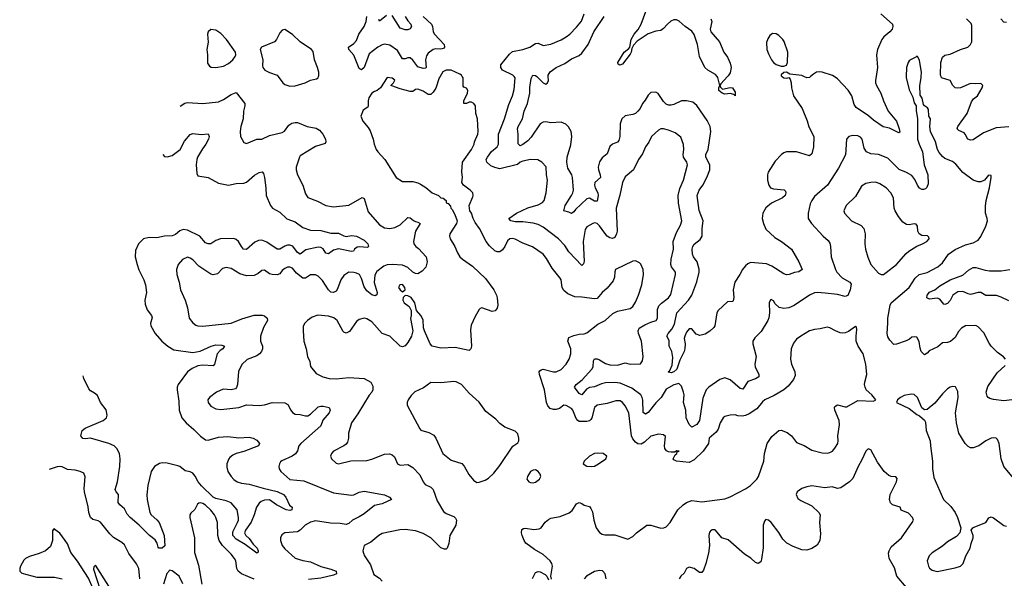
# Model space of a CAD drawing. Header units: inches. Extents: x 2001573 to 2220545, y 644482 to 846830.
# Tile 291 of 656: x 2021617 to 2029314, y 746074 to 750444. Entities that reach past the tile are written whole.
import ezdxf

# ---------------------------------------------------------------- set-up
doc = ezdxf.new("R2010")
doc.units = ezdxf.units.IN
doc.header["$MEASUREMENT"] = 0
doc.layers.add('C0724', color=7, linetype='Continuous')
doc.layers.add('C0725', color=7, linetype='Continuous')

msp = doc.modelspace()

# ---------------------------------------------------------------- linework, layer by layer
at = {"layer": 'C0724', "color": 5}
for points, elevation in [([(2023637.6, 750000), (2023673.4, 749950), (2023690, 749937.1), (2023730, 749924.9), (2023770, 749925.7), (2023849.2, 749950), (2023889.8, 749970.3), (2023938, 749982), (2023949.5, 749990.5), (2023952.9, 750000)], 360), ([(2024902.9, 750000), (2024897.1, 749990), (2024870, 749909.9), (2024850, 749877.7), (2024830, 749858), (2024810, 749858.3), (2024770, 749884), (2024730, 749901.6), (2024710, 749897.2), (2024690, 749882), (2024670, 749883.6), (2024590, 749902.9), (2024526.3, 749926.3), (2024519, 749930), (2024539, 749950), (2024549.2, 749970), (2024530, 749986), (2024489.1, 749990.9), (2024438.8, 749910), (2024411, 749890), (2024390, 749883.7), (2024370, 749869.6), (2024347.4, 749832.6), (2024340.2, 749810), (2024342, 749770), (2024338.7, 749761.3), (2024302.6, 749737.4), (2024284.7, 749690), (2024298.8, 749650), (2024340.9, 749600.9), (2024355.8, 749575.8), (2024380.5, 749510), (2024387.7, 749470), (2024404.9, 749430), (2024417.1, 749410), (2024472.4, 749350), (2024560.7, 749210), (2024610, 749177.3), (2024690, 749178), (2024730, 749168), (2024750, 749158), (2024791.6, 749131.6), (2024842, 749090), (2024891.3, 749070), (2024910, 749051.3), (2024927.3, 749047.3), (2024950, 749031), (2024952, 749012), (2024967.1, 749007.1), (2024984.5, 748984.5), (2024988, 748970), (2024998.7, 748958.7), (2025019.4, 748919.4), (2025035.8, 748870), (2025030.4, 748850), (2024979.5, 748770), (2024976.4, 748750), (2024982.4, 748730), (2025019.3, 748670), (2025039.5, 748619.5), (2025057.3, 748590), (2025077.3, 748570), (2025156.5, 748516.5), (2025258.6, 748418.6), (2025323.1, 748330), (2025344.9, 748290), (2025350.4, 748269.6), (2025355.5, 748210), (2025350, 748188.7), (2025332.8, 748167.2), (2025310, 748162), (2025230.8, 748189.2), (2025215.3, 748184.7), (2025210, 748178), (2025176.7, 748123.3), (2025145.2, 748054.7), (2025141.8, 748018.2), (2025148.9, 747891.1), (2025143, 747870), (2025130, 747857), (2025020.8, 747880.8), (2024910, 747875.5), (2024842.4, 747890), (2024826.6, 747910), (2024780.7, 748010), (2024774.5, 748034.5), (2024770, 748095.3), (2024752.3, 748130), (2024719.3, 748170), (2024706.6, 748230), (2024677, 748270), (2024650, 748284.5), (2024630, 748286), (2024621.3, 748278.7), (2024614, 748270), (2024613, 748250), (2024623.8, 748230), (2024660.4, 748200.4), (2024677.3, 748170), (2024678, 748130), (2024673, 748107), (2024690.4, 748010), (2024678.9, 747970), (2024650, 747918.4), (2024630, 747894), (2024610, 747885.1), (2024590, 747891.6), (2024510, 747969.7), (2024449.3, 747990), (2024370, 748079.6), (2024330, 748103.6), (2024310, 748109.6), (2024270, 748098), (2024250, 748082.4), (2024194.2, 748005.8), (2024170, 747992.8), (2024150, 747998.7), (2024144.9, 748004.9), (2024099.8, 748090), (2024072.7, 748112.7), (2024030, 748124.2), (2023946.5, 748133.5), (2023903.1, 748116.9), (2023868, 748092), (2023846, 748070), (2023833.7, 748046.3), (2023832.4, 748010), (2023838.4, 747930), (2023857.6, 747870), (2023866.4, 747810), (2023885.5, 747770), (2023890.6, 747730.6), (2023935.8, 747675.8), (2023986.8, 747650), (2024036.5, 747636.5), (2024090, 747634.2), (2024190, 747645.9), (2024310, 747637.5), (2024361.6, 747610), (2024378.7, 747578.7), (2024378.7, 747550), (2024370.4, 747530), (2024350, 747507.3), (2024259.6, 747360.4), (2024210.4, 747290), (2024186.5, 747210), (2024188, 747170), (2024180, 747140), (2024170, 747125.1), (2024150.2, 747109.8), (2024070, 747069.3), (2024053.4, 747050), (2024045.5, 747030), (2024053.4, 747010), (2024090, 746974.9), (2024110, 746970.4), (2024205.5, 746994.5), (2024330, 746997.1), (2024370, 747007.6), (2024470, 747044.9), (2024508.6, 747048.6), (2024530, 747040.5), (2024545.9, 747025.8), (2024570.7, 746970), (2024590, 746960.3), (2024650, 746963.6), (2024690, 746940.3), (2024744, 746884), (2024770.3, 746830), (2024787.1, 746807.1), (2024830, 746787), (2024850.2, 746770.2), (2024880.7, 746680.7), (2024930, 746597.1), (2024950, 746581.1), (2025010, 746558.4), (2025024.4, 746544.4), (2025030.3, 746530), (2025026, 746490), (2024978.6, 746410), (2024972.4, 746347.6), (2024959.3, 746310), (2024950, 746301.6), (2024938, 746302), (2024910, 746312.2), (2024830.4, 746390.4), (2024770, 746424.5), (2024710, 746446.8), (2024630, 746455.4), (2024587.5, 746452.5), (2024450, 746424.4), (2024423.8, 746410), (2024362.4, 746357.6), (2024310.8, 746330), (2024299.1, 746290), (2024304.9, 746270), (2024313, 746250), (2024358.9, 746178.9), (2024385.3, 746105.3), (2024430, 746075.3), (2024451.5, 746051.5)], 360), ([(2025772.9, 746067.1), (2025768, 746090), (2025782.6, 746170), (2025777.7, 746190), (2025764, 746210), (2025710, 746260.9), (2025640.2, 746300.2), (2025574.7, 746350), (2025559.7, 746370), (2025544.7, 746410), (2025539.6, 746430), (2025543.3, 746456.7), (2025555.1, 746464.9), (2025570, 746466), (2025635.2, 746455.2), (2025678.1, 746461.9), (2025692.3, 746470), (2025725.5, 746514.5), (2025750, 746535.3), (2025770, 746543.9), (2025842.6, 746557.4), (2025913.4, 746586.6), (2025934.5, 746605.5), (2025970, 746658), (2025990, 746666.4), (2026010, 746660.4), (2026030, 746646), (2026070, 746635.5), (2026081.5, 746621.5), (2026094.2, 746594.2), (2026105.2, 746530), (2026124.4, 746470), (2026150, 746432.2), (2026170, 746418.7), (2026190, 746413.4), (2026270, 746414), (2026370, 746382), (2026410, 746400.5), (2026439.5, 746430), (2026519, 746490), (2026551.3, 746491.3), (2026630, 746466.7), (2026651.1, 746468.9), (2026670, 746477.1), (2026702, 746510), (2026762.4, 746610), (2026802.4, 746650), (2026830, 746666.9), (2026870, 746682.8), (2026950, 746673.6), (2027130, 746696.9), (2027170, 746712.3), (2027290, 746774.6), (2027330, 746801.7), (2027379.6, 746850), (2027391.2, 746870), (2027433.1, 746990), (2027440.3, 747050), (2027460.9, 747130), (2027495.9, 747184.1), (2027550, 747230.4), (2027570, 747232.4), (2027615.5, 747215.5), (2027649.1, 747189.1), (2027690, 747137.1), (2027750, 747113.4), (2027810, 747076), (2027890, 747056.9), (2027930, 747054.4), (2027950, 747058.6), (2027969.6, 747070), (2027990, 747092.7), (2028011.5, 747130), (2028014.7, 747150), (2028011.2, 747190), (2028024.5, 747275.5), (2028023.8, 747310), (2027988.2, 747390), (2027985.6, 747410), (2027990, 747417.3), (2028010, 747430.3), (2028070, 747414.7), (2028082.9, 747417.1), (2028170, 747464.9), (2028290, 747460.7), (2028308.7, 747470), (2028278.4, 747510), (2028234.5, 747550), (2028225.1, 747570), (2028220.5, 747590), (2028222.4, 747610), (2028240.4, 747670), (2028231.6, 747750), (2028210.5, 747830.5), (2028170.8, 747890.8), (2028156, 747930), (2028155.1, 747970), (2028161.2, 748021.2), (2028158.6, 748038.6), (2028150, 748044), (2028095.8, 748004.2), (2028070, 747994.7), (2028050, 747993.3), (2028030, 747995.6), (2027994, 748010), (2027950, 748035.1), (2027930, 748039.5), (2027873.7, 748026.3), (2027830, 748021.7), (2027790, 748009.7), (2027722, 747970), (2027690, 747944), (2027666.1, 747913.9), (2027647.7, 747870), (2027641.3, 747790), (2027651.5, 747750), (2027676, 747690), (2027678.6, 747661.4), (2027667, 747630), (2027623.1, 747576.9), (2027590.4, 747550), (2027515.1, 747504.9), (2027442.6, 747470), (2027424.6, 747455.4), (2027379, 747401), (2027319.2, 747360.8), (2027290, 747348.8), (2027264.1, 747344.1), (2027230, 747346.3), (2027210, 747353.6), (2027170, 747349.6), (2027130, 747339.1), (2027116.4, 747330), (2027093.4, 747290), (2027077.8, 747242.2), (2027061.6, 747218.4), (2027006.8, 747170), (2027000.3, 747130), (2026960.8, 747070), (2026890, 747001.4), (2026850, 746980.3), (2026750, 746989.8), (2026730, 747002), (2026724.2, 747010), (2026740.1, 747039.9), (2026752.7, 747050), (2026755.3, 747064.7), (2026773.2, 747070), (2026750.7, 747070.7), (2026738.4, 747061.6), (2026710, 747060.9), (2026690, 747063.8), (2026672.9, 747072.9), (2026661.2, 747090), (2026658.2, 747110), (2026664.5, 747184.5), (2026650, 747196.2), (2026610, 747201.6), (2026550, 747186), (2026501.4, 747138.6), (2026475.6, 747124.4), (2026450, 747127), (2026430, 747138.4), (2026410, 747164.7), (2026399.3, 747190), (2026378.9, 747370), (2026350, 747424), (2026330, 747449.7), (2026310, 747462), (2026277.2, 747462.8), (2026210, 747441.5), (2026130, 747429.7), (2026109.5, 747410.5), (2026089.4, 747330.6), (2026082, 747318), (2026070, 747306.6), (2026050, 747301.2), (2025990, 747302.4), (2025978.9, 747310), (2025965.8, 747325.8), (2025940.8, 747390), (2025930, 747402.7), (2025890, 747425.1), (2025870, 747428.4), (2025836.8, 747403.2), (2025810, 747394), (2025790, 747394.9), (2025764.1, 747404.1), (2025744.6, 747424.6), (2025735, 747450), (2025719.8, 747550), (2025679.2, 747670), (2025677.4, 747690), (2025682.2, 747697.8), (2025693.4, 747706.6), (2025710.2, 747710.2), (2025789.7, 747690.3), (2025809.7, 747690.3), (2025850, 747708.4), (2025889.7, 747750.3), (2025912.1, 747787.9), (2025926.6, 747830), (2025924.8, 747870), (2025902.6, 747930), (2025910, 747957.3), (2025950, 747974.8), (2025990, 747984), (2026030, 747986.8), (2026050, 747994.8), (2026136.8, 748063.2), (2026194, 748090), (2026254.2, 748145.8), (2026290, 748163.1), (2026390, 748184.2), (2026410, 748202), (2026430, 748234.9), (2026453.6, 748290), (2026481.4, 748370), (2026492.1, 748450), (2026489.7, 748490), (2026472.7, 748532.7), (2026463, 748543), (2026430, 748557.6), (2026410, 748555.1), (2026274, 748490), (2026268.7, 748471.3), (2026267.2, 748430), (2026257.3, 748402.7), (2026210, 748342.9), (2026170, 748309.5), (2026130, 748264.2), (2026110, 748259.7), (2026010, 748274.1), (2025956.3, 748276.3), (2025900.8, 748300.8), (2025870, 748327.1), (2025857.7, 748350), (2025849, 748409), (2025842.2, 748422.2), (2025779.9, 748499.9), (2025736.4, 748576.4), (2025710, 748611), (2025626.6, 748666.6), (2025550, 748695.6), (2025490, 748727.2), (2025467.9, 748732.1), (2025449.2, 748730.8), (2025430, 748714.5), (2025410, 748669.6), (2025390, 748644.2), (2025370, 748629.7), (2025350, 748627.8), (2025330, 748636.9), (2025290, 748675.8), (2025263.5, 748710), (2025211.1, 748810), (2025176.6, 748856.6), (2025160.7, 748890), (2025149.5, 748930), (2025136.2, 748950), (2025129.6, 748990.4), (2025160.1, 749059.9), (2025162.9, 749070), (2025158.4, 749090), (2025139.6, 749110), (2025087, 749150), (2025072.7, 749170), (2025079.3, 749210), (2025073.5, 749253.5), (2025079.4, 749330), (2025149.6, 749430), (2025169.2, 749470), (2025172, 749488), (2025198.4, 749550), (2025201.6, 749570), (2025196.3, 749670), (2025181.6, 749710), (2025179.2, 749770), (2025168.1, 749788.1), (2025150, 749799.8), (2025130, 749799.2), (2025109.7, 749789.7), (2025088.3, 749788.3), (2025088.6, 749810), (2025118.3, 749870), (2025119.6, 749890), (2025110, 749909.2), (2025090, 749916), (2025084.2, 749924.2), (2025082.6, 749990), (2025076.3, 750000)], 360), ([(2028547.2, 750000), (2028547, 749993), (2028570, 749896), (2028598.8, 749838.8), (2028610, 749794), (2028624.7, 749770), (2028625.2, 749734.8), (2028635.5, 749670), (2028636.3, 749510), (2028647.1, 749470), (2028675.5, 749410), (2028687.5, 749310), (2028714.7, 749230), (2028718.9, 749161.1), (2028707.9, 749132.1), (2028697.8, 749122.2), (2028683, 749117), (2028670, 749116.4), (2028650, 749127.7), (2028634.1, 749150), (2028615, 749195), (2028590, 749225.1), (2028549.5, 749250), (2028491.3, 749271.3), (2028402.2, 749362.2), (2028330, 749389.8), (2028270, 749396), (2028236.2, 749410), (2028219, 749439), (2028203, 749510), (2028190, 749525.6), (2028170, 749536.9), (2028130, 749539.6), (2028098.8, 749530), (2028080.4, 749510), (2028071.7, 749388.3), (2028017.4, 749282.6), (2027931.3, 749148.7), (2027830, 749060.4), (2027807.9, 749030), (2027797, 749003), (2027780.3, 748930), (2027781.1, 748890), (2027807.2, 748850), (2027898.7, 748750), (2027936.3, 748716.3), (2027950, 748697.1), (2027956.2, 748670), (2027960.2, 748590), (2027993.6, 748490), (2028004.9, 748470), (2028045.8, 748425.8), (2028105.7, 748390), (2028115.6, 748375.6), (2028108.9, 748330), (2028090, 748286.8), (2028070, 748278.2), (2028010, 748294.1), (2027914, 748306), (2027850.2, 748309.8), (2027830, 748306.4), (2027791, 748289), (2027670, 748207.4), (2027630, 748189.8), (2027590, 748184.8), (2027553.9, 748193.9), (2027522.8, 748222.8), (2027510, 748245.2), (2027490, 748256), (2027486.2, 748253.8), (2027476.3, 748230), (2027477.6, 748150), (2027472.4, 748112.4), (2027464.2, 748090), (2027414, 748006), (2027364.1, 747955.9), (2027348.9, 747930), (2027347.6, 747910), (2027375.2, 747810), (2027363.6, 747750), (2027365.2, 747730), (2027396, 747670), (2027395.3, 747650), (2027370, 747634), (2027310, 747612.8), (2027270, 747554), (2027250, 747559.7), (2027170, 747627.6), (2027130, 747641.8), (2027090, 747629.8), (2027003.1, 747570), (2026984.1, 747550), (2026956.3, 747483.7), (2026930, 747307.8), (2026910, 747278.9), (2026870, 747256.3), (2026850, 747276.9), (2026826.8, 747330), (2026823.7, 747390), (2026807.3, 747450), (2026810.6, 747510), (2026807, 747530), (2026790, 747578.4), (2026770, 747597.7), (2026730, 747587), (2026670, 747554.8), (2026630.6, 747489.4), (2026590, 747447.9), (2026530, 747372.7), (2026510, 747358), (2026491.9, 747371.9), (2026487.5, 747467.5), (2026483.7, 747490), (2026471.9, 747510), (2026402.6, 747562.6), (2026310, 747600.9), (2026270, 747605), (2026197.5, 747602.5), (2026164.7, 747595.3), (2026110, 747571.5), (2026070, 747567.5), (2026046.7, 747553.3), (2026010, 747508.7), (2025990, 747520.4), (2025952.8, 747570), (2025968.3, 747590), (2026013.1, 747626.9), (2026090.6, 747709.4), (2026100.4, 747730), (2026103.2, 747776.8), (2026110, 747791.6), (2026130, 747792.1), (2026150, 747784.6), (2026195.4, 747755.4), (2026230, 747745.1), (2026290, 747742.7), (2026350, 747759.4), (2026390, 747749.1), (2026470, 747751), (2026484.8, 747775.2), (2026489.6, 747810), (2026477.4, 747930), (2026453.5, 747990), (2026450.8, 748010), (2026460.4, 748030), (2026503.5, 748056.5), (2026550, 748078.6), (2026593, 748090), (2026604, 748110), (2026603.7, 748176.3), (2026613.6, 748206.4), (2026633.3, 748226.7), (2026690, 748267.6), (2026706.6, 748293.4), (2026742.3, 748450), (2026743.1, 748470), (2026713.3, 748510), (2026706, 748530), (2026709, 748570), (2026727.3, 748650), (2026726.3, 748710), (2026750, 748778.7), (2026783.5, 748836.5), (2026792, 748870), (2026765.8, 749010), (2026764.6, 749070), (2026777.2, 749122.8), (2026804.8, 749190), (2026836.1, 749310), (2026830.8, 749330), (2026807.3, 749370), (2026803.5, 749390), (2026809.8, 749430), (2026807.1, 749467.1), (2026784.2, 749524.2), (2026739.8, 749559.8), (2026690, 749581), (2026650, 749591.5), (2026630, 749591.3), (2026610, 749581.1), (2026556.5, 749530), (2026534.1, 749485.9), (2026508.1, 749450), (2026484.3, 749395.7), (2026454.3, 749350), (2026414.4, 749270), (2026350, 749214.7), (2026328.1, 749171.9), (2026307.9, 749072.1), (2026279.6, 748970), (2026286.4, 748790), (2026283.2, 748770), (2026270, 748740.9), (2026250, 748731.5), (2026230, 748738.3), (2026210, 748752.1), (2026190, 748773.7), (2026150, 748832.2), (2026130, 748851.1), (2026110, 748854.3), (2026096, 748850), (2026050, 748824.2), (2026038.2, 748801.8), (2026022.1, 748710), (2026030, 748555.3), (2026024.7, 748535.3), (2026010, 748522), (2025910, 748629.7), (2025877.2, 748677.1), (2025830, 748729.8), (2025710, 748821), (2025670, 748841.2), (2025630, 748853.4), (2025550, 748862.1), (2025490, 748862.5), (2025455.1, 748870), (2025440.5, 748890), (2025499.8, 748930), (2025590, 748973.5), (2025670, 748996.3), (2025705, 749015), (2025715.6, 749030), (2025733.1, 749090), (2025743, 749190), (2025735.3, 749230), (2025733.4, 749293.4), (2025699.3, 749330), (2025668.2, 749348.2), (2025610, 749349.7), (2025550, 749338), (2025530, 749329.7), (2025507.3, 749312.7), (2025370, 749277.1), (2025330, 749287.9), (2025301.2, 749301.2), (2025268.3, 749330), (2025264.4, 749350), (2025274, 749370), (2025306.3, 749413.7), (2025349.8, 749450), (2025360.2, 749470), (2025359.1, 749550), (2025407.6, 749670), (2025439.8, 749780.2), (2025470, 749847.7), (2025482.1, 749897.9), (2025489.8, 749990), (2025481.3, 750000)], 340), ([(2027577.8, 750000), (2027590, 749990.7), (2027612.5, 749987.5), (2027630, 749992), (2027639.9, 749979.9), (2027647.7, 749950), (2027650.4, 749910), (2027665.5, 749850), (2027732.6, 749750), (2027772.7, 749652.7), (2027786.1, 749606.1), (2027825.2, 749530), (2027822.6, 749450), (2027810, 749396), (2027790, 749379.7), (2027690, 749410.8), (2027610, 749409.8), (2027590, 749402.7), (2027570.8, 749389.2), (2027521.4, 749338.6), (2027468.8, 749251.2), (2027462.6, 749230), (2027462.4, 749190), (2027473.4, 749150), (2027486.5, 749130), (2027510, 749120.1), (2027593.9, 749113.9), (2027603.4, 749103.4), (2027607, 749090), (2027600.3, 749070), (2027579.5, 749050), (2027493.4, 749010), (2027450, 748973.5), (2027426.7, 748930), (2027420.9, 748890), (2027430.3, 748850), (2027450, 748807), (2027520.4, 748740.4), (2027573, 748710), (2027650.4, 748650), (2027706.7, 748550), (2027733, 748490), (2027708.3, 748471.7), (2027674.4, 748465.6), (2027631.3, 748450), (2027610, 748449.7), (2027590, 748456.3), (2027496.8, 748516.8), (2027454.6, 748534.6), (2027330, 748545.4), (2027310, 748533.8), (2027290, 748517.7), (2027268, 748490), (2027247.4, 748450), (2027207.2, 748390), (2027194.1, 748330), (2027198.6, 748270), (2027194.7, 748245.3), (2027190, 748240.9), (2027150, 748236.2), (2027076.5, 748170), (2027067.7, 748152.3), (2027050.1, 748050), (2027042.9, 748037.1), (2027012.2, 748007.8), (2026975.5, 747984.5), (2026932.9, 747972.9), (2026904.1, 747984.1), (2026870, 748026.6), (2026850, 748025.1), (2026830, 748000.5), (2026816.5, 747970), (2026812.3, 747950), (2026818.4, 747910), (2026815.6, 747870), (2026810.7, 747850), (2026778.3, 747781.7), (2026755, 747710), (2026730, 747688.5), (2026710, 747683.1), (2026690, 747686), (2026687, 747690), (2026699.1, 747700.9), (2026718, 747742), (2026722.2, 747802.2), (2026714.7, 747850), (2026694.6, 747890), (2026694.3, 747934.3), (2026676.4, 747970), (2026685.3, 747990), (2026716, 748024), (2026736.4, 748063.6), (2026754.1, 748150), (2026846.1, 748250), (2026871.6, 748290), (2026910, 748393), (2026928.9, 748470), (2026927.6, 748492.4), (2026912.7, 748550), (2026884.8, 748590), (2026876.5, 748610), (2026874, 748650), (2026878.4, 748670), (2026890, 748688.8), (2026936.1, 748723.9), (2026951.6, 748750), (2026951.8, 748810), (2026961, 748870), (2026927.3, 748952.7), (2026912, 749070), (2026927.4, 749110), (2026957.3, 749150), (2026989.2, 749210), (2027012.1, 749270), (2027011.4, 749310), (2026979.9, 749370), (2026981.4, 749390), (2026997.8, 749430), (2027020.3, 749570), (2027014.8, 749610), (2026990, 749656.9), (2026910, 749771.8), (2026878.2, 749798.2), (2026830, 749809.8), (2026790, 749809.8), (2026730, 749781), (2026710, 749774.6), (2026690, 749774.4), (2026670, 749783.8), (2026650, 749804.2), (2026608.1, 749868.1), (2026590, 749877.6), (2026550, 749874.2), (2026530, 749854.3), (2026505.5, 749814.5), (2026484.6, 749790), (2026466.7, 749750), (2026450, 749727.8), (2026430, 749711.6), (2026410, 749703), (2026350, 749691.3), (2026323.1, 749670), (2026310.3, 749629.7), (2026307.3, 749530), (2026300.1, 749499.9), (2026290, 749486.4), (2026250.2, 749469.8), (2026230, 749451.8), (2026210, 749396.2), (2026170, 749363.6), (2026150, 749333.3), (2026138.3, 749290), (2026140.8, 749270), (2026155.5, 749230), (2026156.9, 749210), (2026113.9, 749170), (2026109.2, 749150), (2026114.6, 749130), (2026136, 749090), (2026139.6, 749070), (2026130, 749023.6), (2026110, 749026), (2026070, 749047.6), (2026050, 749043.9), (2025961.1, 748958.8), (2025950, 748942.2), (2025930, 748927.8), (2025910, 748939.2), (2025869.8, 748950), (2025880.4, 748990), (2025931.1, 749070), (2025941.4, 749090), (2025945, 749110), (2025939.5, 749210), (2025934, 749230), (2025903, 749283), (2025892.9, 749330), (2025896.7, 749370), (2025925.9, 749465.9), (2025934.3, 749530), (2025928.5, 749568.5), (2025907.1, 749607.1), (2025887.5, 749627.5), (2025850, 749643.1), (2025770, 749638.7), (2025730, 749644.9), (2025710, 749643), (2025686.7, 749630), (2025615.9, 749524.1), (2025590, 749497.6), (2025550, 749467.4), (2025530, 749458), (2025512.8, 749472.8), (2025514.8, 749550), (2025509, 749590), (2025514.9, 749610), (2025548.8, 749670), (2025559.9, 749730), (2025587.2, 749790), (2025604.6, 749870), (2025605, 749915), (2025616.5, 749983.5), (2025624.1, 750000)], 320), ([(2025658.3, 750000), (2025710, 749950.4), (2025730, 749940.7), (2025744, 749950), (2025751, 749969), (2025748, 750000)], 320), ([(2027150.4, 750000), (2027096.7, 749943.3), (2027090.5, 749930), (2027096.1, 749916.1), (2027110, 749900.5), (2027170, 749914.4), (2027190, 749912.2), (2027210, 749878), (2027210.2, 749849.8), (2027199.6, 749859.6), (2027170, 749867.6), (2027130, 749862.6), (2027109.5, 749870), (2027082.6, 749890), (2027082, 749910), (2027089.5, 749930.5), (2027073.4, 749993.4), (2027068.5, 750000)], 280), ([(2027799.7, 750000), (2027790, 749991.3), (2027770.4, 749989.6), (2027747.8, 750000)], 320), ([(2028311.9, 750000), (2028307.5, 749972.5), (2028308.1, 749950), (2028314.3, 749930), (2028348.6, 749868.6), (2028368.6, 749810), (2028406.6, 749730), (2028470.1, 749650), (2028491.9, 749590), (2028495.8, 749564.2), (2028490, 749558), (2028416.3, 749596.3), (2028365.8, 749605.8), (2028290, 749659.1), (2028252.3, 749692.3), (2028156.3, 749756.3), (2028140.8, 749780.8), (2028120.7, 749850), (2028093.9, 749893.9), (2028010, 749981.2), (2027982.9, 750000)], 320), ([(2029322.7, 747790), (2029307.7, 747807.7), (2029261.4, 747841.4), (2029212.3, 747890), (2029194.5, 747914.5), (2029153.5, 747993.5), (2029110, 748042.9), (2029090, 748052.8), (2029010, 748049.7), (2028978.4, 748030), (2028955.6, 748004.4), (2028930, 747958), (2028892.4, 747927.6), (2028870, 747918.9), (2028830, 747915.8), (2028794.2, 747885.8), (2028725.4, 747854.6), (2028710, 747834.7), (2028690, 747822.4), (2028664.8, 747850), (2028655.4, 747875.4), (2028647.3, 747927.2), (2028630, 747960.9), (2028610, 747964.5), (2028590, 747960.9), (2028573.8, 747946.2), (2028547.1, 747932.9), (2028470, 747905.4), (2028450, 747903.6), (2028417.6, 747937.6), (2028402.4, 747962.4), (2028397.3, 747990), (2028404, 748070), (2028402, 748110), (2028421.9, 748210), (2028430, 748230.2), (2028571.1, 748348.9), (2028617.9, 748422.1), (2028648.2, 748451.8), (2028710, 748466.7), (2028794, 748510), (2028830, 748542), (2028876.8, 748610), (2028930, 748646.6), (2029010, 748684.4), (2029070, 748699.6), (2029110, 748719.5), (2029130, 748747.7), (2029169.7, 748830), (2029181.3, 748870), (2029180.5, 748890), (2029166.9, 748930), (2029166.6, 748986.6), (2029172.5, 749030), (2029198.9, 749130), (2029212.3, 749210), (2029210, 749226), (2029190, 749228), (2029158.8, 749190), (2029130, 749176.9), (2029110, 749175.4), (2029070, 749188.9), (2028989.1, 749249.1), (2028934, 749314), (2028910, 749335.4), (2028850, 749357.7), (2028830, 749373.7), (2028805, 749405), (2028792.8, 749430), (2028776.8, 749490), (2028735.6, 749570), (2028730.8, 749610), (2028736.9, 749670), (2028724.5, 749690), (2028720.9, 749740.9), (2028714, 749754), (2028688.7, 749770), (2028681.5, 749781.5), (2028671.2, 749830), (2028654.9, 749854.9), (2028652.3, 749930), (2028664.2, 749990), (2028664.7, 750000)], 340), ([(2029350, 749606.3), (2029250, 749597.4), (2029150, 749558.6), (2029070, 749505.5), (2029050, 749501.4), (2029029.8, 749509.9), (2029008.9, 749548.9), (2028998.7, 749558.7), (2028957.4, 749577.4), (2028944.7, 749590), (2028949.7, 749610), (2029024.1, 749710), (2029058.3, 749801.7), (2029074.2, 749825.8), (2029103, 749850), (2029140.7, 749910), (2029146, 749930), (2029130, 749946), (2029090, 749941.3), (2029050, 749945.4), (2028970, 749911.3), (2028950, 749907.7), (2028930, 749911.8), (2028911.8, 749930), (2028890, 749968), (2028822.9, 749990), (2028819.3, 750000)], 320), ([(2022872.4, 749767.2), (2022908.9, 749791.1), (2022930, 749796.5), (2023050, 749789.2), (2023170, 749801.8), (2023210, 749819.1), (2023270, 749858.6), (2023310, 749874.9), (2023377.3, 749790), (2023377.2, 749770), (2023365.6, 749730), (2023363.5, 749670), (2023346.5, 749610), (2023341.1, 749570), (2023343.7, 749530), (2023370, 749484.4), (2023390, 749477), (2023470, 749510.4), (2023510, 749510.4), (2023570, 749538.5), (2023670, 749560.9), (2023686.8, 749573.2), (2023719.8, 749620.2), (2023744.9, 749635.1), (2023770, 749640.3), (2023790, 749640.3), (2023864.9, 749610), (2023934.5, 749594.5), (2023959.6, 749579.6), (2023986.2, 749550), (2024006.9, 749510), (2024010.4, 749489.6), (2024004.9, 749475.1), (2023930, 749452.8), (2023810, 749378.9), (2023803.2, 749370), (2023778.6, 749290), (2023778.6, 749270), (2023789.1, 749230), (2023830.3, 749150), (2023850, 749083), (2023870, 749052.7), (2023945.2, 749025.3), (2024010, 748990.3), (2024070, 748980.3), (2024190, 748994), (2024294.7, 749054.7), (2024310, 749046.8), (2024341.7, 748941.7), (2024430, 748838.4), (2024470, 748816.5), (2024510, 748810.3), (2024550, 748818.9), (2024590, 748840.9), (2024650, 748897.3), (2024670, 748895.3), (2024694.6, 748874.6), (2024710, 748865.8), (2024730, 748861.7), (2024746.4, 748850), (2024710.2, 748790), (2024694.9, 748710), (2024698.7, 748690), (2024714, 748670), (2024734.6, 748654.6), (2024793.6, 748590), (2024802.8, 748550), (2024791.6, 748508.4), (2024763.7, 748476.3), (2024730, 748457.1), (2024710, 748458.1), (2024690, 748468.9), (2024650, 748506.9), (2024610, 748525), (2024529.7, 748529.7), (2024490, 748526), (2024463.8, 748516.2), (2024410, 748473.3), (2024393.2, 748446.8), (2024387.9, 748387.9), (2024410.2, 748309.8), (2024408.5, 748291.5), (2024395.8, 748284.2), (2024370, 748292.2), (2024330, 748323.9), (2024310, 748354.7), (2024290, 748420.5), (2024273, 748450), (2024250, 748462.8), (2024230, 748467.7), (2024190, 748468.6), (2024150, 748444), (2024127.8, 748410), (2024102, 748338), (2024090, 748321.6), (2024070, 748309.7), (2024050, 748313), (2024030, 748331.3), (2023983.9, 748403.9), (2023950, 748438.7), (2023930, 748448.2), (2023890, 748448.5), (2023850, 748423.1), (2023830, 748421.2), (2023781.4, 748461.4), (2023750, 748500.5), (2023730, 748508), (2023710, 748509.6), (2023690, 748498), (2023670, 748481.6), (2023650, 748455.6), (2023630, 748447.9), (2023590, 748449.8), (2023570, 748456.9), (2023530, 748485.1), (2023510, 748483.6), (2023481.5, 748458.5), (2023450, 748442.5), (2023390, 748441.7), (2023337.2, 748457.2), (2023270, 748497.6), (2023230, 748506.2), (2023202.8, 748497.2), (2023162.9, 748457.1), (2023130, 748448.7), (2023110, 748454.7), (2023039.9, 748499.9), (2023016.9, 748516.9), (2022970, 748565.1), (2022950, 748579.7), (2022930, 748585.4), (2022890, 748569.6), (2022856.4, 748530), (2022842.6, 748490), (2022844.9, 748450), (2022863.6, 748390), (2022875.3, 748330), (2022911.5, 748250), (2022929.1, 748190), (2022942, 748110), (2022970, 748072.4), (2022994.5, 748054.5), (2023010, 748049.1), (2023050, 748046.7), (2023270, 748070.3), (2023354.8, 748105.2), (2023450, 748134), (2023512.9, 748132.9), (2023530, 748127.7), (2023550.7, 748110), (2023553.4, 748090), (2023522.7, 748037.3), (2023498.5, 747970), (2023499.6, 747930), (2023514.9, 747890), (2023515.3, 747870), (2023507.2, 747850), (2023491.8, 747830), (2023470, 747815.3), (2023394.3, 747785.7), (2023354.1, 747745.9), (2023327.7, 747692.3), (2023319.5, 747590), (2023312.2, 747567.8), (2023303, 747557), (2023270, 747549.5), (2023206.9, 747553.1), (2023154.8, 747530), (2023102, 747490), (2023088.5, 747470), (2023090.4, 747450), (2023110, 747422.4), (2023150, 747401.1), (2023190, 747395.3), (2023330, 747410.5), (2023390, 747430.4), (2023490, 747427.4), (2023530, 747432.4), (2023590, 747450.2), (2023688.5, 747448.5), (2023713.7, 747433.7), (2023735.5, 747390), (2023750.4, 747370.4), (2023770, 747359.1), (2023810, 747356.3), (2023850, 747345.3), (2023870, 747346.5), (2023890, 747357.6), (2023950, 747415.6), (2023970, 747422.3), (2023990, 747421.7), (2024036, 747410), (2024044.9, 747390), (2024035.8, 747370), (2023987.8, 747312.2), (2023970, 747267.2), (2023815, 747130), (2023799.7, 747110), (2023787.5, 747072.5), (2023771.9, 747048.1), (2023746, 747030), (2023666.6, 746993.4), (2023655.6, 746984.4), (2023646.7, 746970), (2023643.1, 746950), (2023646, 746930), (2023659.3, 746910), (2023730, 746848.5), (2023837.2, 746837.2), (2024070, 746743.2), (2024210, 746726.2), (2024230, 746728.1), (2024270, 746747.8), (2024310, 746756.5), (2024468.1, 746728.1), (2024506.8, 746710), (2024524.7, 746690), (2024450, 746658.2), (2024390, 746644.2), (2024310, 746579.8), (2024270, 746554.5), (2024218.4, 746530), (2024190, 746503.5), (2024170, 746494.5), (2024123.3, 746503.3), (2024045.7, 746505.7), (2023930, 746523.8), (2023890, 746512.9), (2023849.3, 746490.7), (2023809.2, 746450.8), (2023790, 746438), (2023690, 746431.1), (2023666.3, 746413.7), (2023655.6, 746390), (2023654.9, 746370), (2023670, 746330.4), (2023690, 746305.7), (2023770, 746231.7), (2023830, 746213.8), (2023890, 746203.2), (2023970, 746166.6), (2024050, 746147.1), (2024090.4, 746130), (2024092.4, 746110), (2024070, 746098.7), (2023970, 746075.8), (2023873.6, 746066.4)], 340), ([(2022736.3, 749388.5), (2022750, 749374.4), (2022770.3, 749370.3), (2022810, 749382.7), (2022870.7, 749429.3), (2022904.8, 749495.2), (2022950, 749545.3), (2022970, 749553.6), (2023035.1, 749545), (2023090.3, 749550.3), (2023098.7, 749530), (2023093.8, 749510), (2023071.5, 749470), (2023045, 749435), (2023007.5, 749370), (2023000.6, 749350), (2022996.5, 749310), (2023002.3, 749242.3), (2023010, 749222.8), (2023090, 749210.3), (2023170, 749166), (2023250, 749150.3), (2023310, 749162.6), (2023370, 749164.6), (2023390, 749174.6), (2023452.6, 749227.4), (2023490, 749248.7), (2023513, 749253), (2023522.4, 749242.4), (2023530.2, 749210), (2023540.9, 749130), (2023542.6, 749070), (2023578, 748990), (2023594, 748970), (2023650, 748937.6), (2023706.2, 748886.2), (2023770, 748864.1), (2023830, 748818), (2023890, 748798.3), (2023970, 748796.4), (2024050, 748774), (2024110, 748775.1), (2024150, 748753.7), (2024170, 748749.5), (2024210, 748756.6), (2024250, 748752), (2024310, 748720.2), (2024337.3, 748690), (2024343, 748670), (2024336.9, 748663.1), (2024272.8, 748667.2), (2024255.6, 748664.4), (2024234.9, 748650), (2024225.5, 748634.5), (2024210, 748631.1), (2024110, 748651.2), (2024070, 748641.6), (2024030, 748612), (2024010, 748619.1), (2023990, 748651.9), (2023970, 748663.5), (2023950, 748664.2), (2023854.7, 748645.3), (2023810, 748610.8), (2023790, 748622.9), (2023752, 748672), (2023730, 748681.6), (2023710, 748680.6), (2023690, 748673.9), (2023650, 748649.9), (2023630, 748648.6), (2023550, 748705.3), (2023510, 748719.1), (2023483.4, 748716.6), (2023455.2, 748704.8), (2023390, 748647.1), (2023367.3, 748650), (2023350.4, 748670.4), (2023328.7, 748710), (2023310, 748725.5), (2023290, 748731.9), (2023187.3, 748730), (2023150, 748716.5), (2023110, 748691.5), (2023089.9, 748689.9), (2023070, 748697.6), (2023025.3, 748750), (2022930, 748797.5), (2022896.1, 748803.9), (2022870, 748791.5), (2022836, 748764), (2022810, 748754.4), (2022750, 748752.2), (2022690, 748736.8), (2022630, 748740.3), (2022584.9, 748730), (2022546.4, 748690), (2022521.8, 748638.2), (2022519.6, 748590), (2022534.3, 748530), (2022547.5, 748487.5), (2022588, 748410), (2022601.1, 748370), (2022607.8, 748310), (2022595.9, 748250), (2022598, 748218), (2022613.4, 748173.4), (2022647.4, 748130), (2022652.4, 748112.4), (2022638.7, 748070), (2022642, 748050), (2022676.4, 747990), (2022728.7, 747930), (2022774, 747890), (2022822.9, 747862.9), (2022970, 747840.8), (2023028.9, 747851.1), (2023115.1, 747890), (2023150, 747899.8), (2023197.4, 747897.4), (2023218, 747890), (2023205.7, 747870), (2023184.3, 747855.7), (2023161.3, 747830), (2023140.7, 747750), (2023130, 747737.6), (2023050, 747743.1), (2023010, 747735.6), (2022964.3, 747715.7), (2022929.4, 747690), (2022855.2, 747590), (2022849.1, 747570), (2022849.2, 747550), (2022861.1, 747461.1), (2022865, 747390), (2022884.7, 747330), (2022918.4, 747290), (2022979.1, 747239.1), (2023030, 747187.3), (2023070, 747158.1), (2023090, 747154.1), (2023170, 747178.4), (2023243.6, 747183.6), (2023330, 747174.4), (2023410, 747177.6), (2023442.8, 747170), (2023470, 747156), (2023491.7, 747130), (2023483.1, 747110), (2023370, 747067.1), (2023308.4, 747050), (2023282.6, 747037.4), (2023260.4, 747019.6), (2023251.2, 747008.8), (2023236.5, 746970), (2023235.6, 746944.4), (2023244.2, 746910), (2023270.2, 746870), (2023290, 746848.7), (2023317.4, 746830), (2023350, 746819.6), (2023410.8, 746810.8), (2023519.2, 746779.2), (2023630, 746753.3), (2023679, 746730), (2023698.2, 746710), (2023727.3, 746647.3), (2023747.7, 746630), (2023744, 746610), (2023730, 746605.3), (2023700.7, 746610), (2023625.1, 746650), (2023570, 746687.4), (2023530, 746686.5), (2023505.3, 746674.7), (2023490, 746661.1), (2023467.7, 746630), (2023449.5, 746570), (2023425.9, 746514.1), (2023382.8, 746450), (2023374.3, 746430), (2023384.2, 746410), (2023410, 746385.7), (2023441.5, 746341.5), (2023472.7, 746310), (2023482.4, 746290), (2023482, 746278), (2023470, 746272.3), (2023379.8, 746339.8), (2023310, 746380.8), (2023283.7, 746410), (2023283.2, 746436.8), (2023320.6, 746510), (2023326.8, 746530), (2023326.6, 746550), (2023317.2, 746610), (2023270, 746665.6), (2023230, 746681.7), (2023150, 746699.2), (2023129, 746710), (2023037.4, 746797.4), (2023012.8, 746830), (2022990, 746872.8), (2022970, 746896.8), (2022950, 746907.4), (2022910, 746914.3), (2022870, 746948.4), (2022854, 746954), (2022770, 746975.7), (2022730, 746978), (2022710, 746973.8), (2022670.3, 746950), (2022645.5, 746910), (2022618.6, 746801.4), (2022611.5, 746728.5), (2022613, 746690), (2022634.7, 746590), (2022645.8, 746570), (2022690, 746532.9), (2022707.1, 746510), (2022747.6, 746410), (2022752.6, 746327.4), (2022730.6, 746310), (2022706, 746310), (2022698.3, 746318.3), (2022691.1, 746350), (2022676.6, 746376.7), (2022631.2, 746410), (2022551.2, 746491.2), (2022480.9, 746550), (2022457.5, 746577.5), (2022437, 746617), (2022398.7, 746650), (2022387.8, 746667.8), (2022389.6, 746730), (2022370.8, 746750.8), (2022362.3, 746770), (2022382.8, 746830), (2022400.3, 746950), (2022402.4, 747010), (2022396.4, 747050), (2022376.9, 747090), (2022355.6, 747110), (2022315.1, 747130), (2022170, 747170.8), (2022130, 747164.4), (2022110, 747167.8), (2022096.3, 747190), (2022104.7, 747230), (2022127.8, 747250), (2022269.6, 747310), (2022296.9, 747330), (2022300.5, 747350), (2022292.8, 747392.8), (2022248, 747450), (2022224.4, 747504.4), (2022203, 747523), (2022170, 747541.6), (2022156.6, 747556.6), (2022118.7, 747638.7), (2022112, 747657.6)], 320), ([(2029350, 748244.6), (2029290, 748274.9), (2029253.1, 748286.9), (2029170, 748287), (2029129.8, 748309.8), (2029110, 748309.8), (2029050, 748295.2), (2029030, 748299.1), (2028990, 748316.9), (2028950, 748314.7), (2028911.1, 748290), (2028890, 748248.8), (2028870, 748225.5), (2028850, 748216.1), (2028840, 748220), (2028810, 748259.4), (2028790, 748264.9), (2028730, 748258.4), (2028708, 748267.9), (2028709.9, 748290), (2028727.8, 748312.2), (2028770, 748331.9), (2028810, 748362), (2028890, 748409.5), (2028990, 748444.6), (2029034, 748486), (2029070, 748504.7), (2029090, 748506.3), (2029164.3, 748484.3), (2029199.1, 748480.9), (2029290, 748479.2), (2029356.2, 748490)], 320), ([(2029371.8, 747471.8), (2029310, 747462), (2029230, 747472.8), (2029201, 747481), (2029188.3, 747488.3), (2029179.9, 747499.9), (2029171, 747530), (2029185.5, 747574.5), (2029257.2, 747682.8), (2029320.1, 747739.9)], 340), ([(2029423.5, 746810), (2029309.7, 746949.7), (2029288.3, 747010), (2029274.3, 747130), (2029261.6, 747161.6), (2029250, 747172), (2029230, 747174), (2029210, 747169.6), (2029169, 747151), (2029114, 747110), (2029070, 747096.1), (2029050, 747096.1), (2029030, 747104.7), (2029008.6, 747128.6), (2028959.3, 747210), (2028938.8, 747290), (2028932.5, 747370), (2028954.2, 747490), (2028950, 747535.3), (2028932.5, 747572.5), (2028910, 747576.2), (2028890, 747569.6), (2028870, 747555.6), (2028830, 747517), (2028770, 747443.7), (2028710, 747396), (2028690, 747393.2), (2028670, 747408.7), (2028634, 747490), (2028610, 747511.8), (2028586.2, 747513.8), (2028530, 747503.7), (2028501, 747490), (2028478, 747470), (2028472, 747450), (2028570, 747402.8), (2028630, 747356), (2028650, 747346), (2028690, 747311), (2028697.2, 747297.2), (2028702, 747230), (2028734.4, 747150), (2028735.5, 747110), (2028753.1, 746990), (2028751.8, 746930), (2028763.1, 746863.1), (2028838, 746690), (2028895.8, 746635.8), (2028930.4, 746590), (2028948.5, 746550), (2028974.9, 746470), (2028965.3, 746430), (2028939.3, 746400.7), (2028870, 746358.9), (2028830, 746324.7), (2028750, 746273.3), (2028726.7, 746250), (2028710.3, 746210), (2028720.3, 746170), (2028730, 746153.4), (2028750, 746137.1), (2028790, 746128.8), (2028930, 746156.5), (2028971.8, 746170), (2028991.1, 746190), (2029013.5, 746250), (2029047.6, 746310), (2029053.6, 746346.4), (2029069.4, 746390), (2029069.2, 746410), (2029054, 746450), (2029069, 746470), (2029082.5, 746477.5), (2029170, 746511), (2029193.6, 746546.4), (2029210, 746554.8), (2029230, 746547.3), (2029310, 746488.2), (2029330, 746483)], 360), ([(2028550, 746003), (2028472.7, 746090), (2028456.3, 746156.3), (2028414.6, 746230), (2028408.9, 746270), (2028413.1, 746290), (2028430, 746319.6), (2028510.4, 746390), (2028593.7, 746510), (2028603.1, 746530), (2028595.8, 746550), (2028563.6, 746583.6), (2028508.4, 746608.4), (2028498.8, 746630), (2028441, 746650), (2028423.9, 746663.9), (2028417, 746690), (2028422.4, 746730), (2028470.3, 746830), (2028475.1, 746855.1), (2028467.1, 746867.1), (2028430, 746870.5), (2028410, 746879.1), (2028374, 746910), (2028322.5, 746982.5), (2028270, 747080.7), (2028250, 747087.3), (2028230, 747070.4), (2028199.2, 747000.8), (2028170.8, 746950), (2028130, 746854), (2028103.6, 746830), (2028037.1, 746782.9), (2028010, 746776.4), (2027968.9, 746788.9), (2027910, 746781.8), (2027810, 746797.1), (2027770, 746790.8), (2027730, 746776.4), (2027695.1, 746750), (2027686.4, 746730), (2027700, 746700), (2027723.6, 746683.6), (2027810, 746640.8), (2027863.8, 746590), (2027875.2, 746570), (2027868.5, 746510), (2027876.3, 746423.7), (2027870.7, 746369.3), (2027850, 746333), (2027810, 746306.7), (2027770, 746294.4), (2027730, 746298), (2027662.3, 746322.3), (2027614.8, 746350), (2027581.2, 746381.2), (2027550, 746433.4), (2027491.1, 746511.1), (2027470, 746528.7), (2027450, 746534), (2027438.3, 746521.7), (2027429.8, 746490.2), (2027427.9, 746312.1), (2027414.8, 746225.3), (2027410, 746204.7), (2027390, 746190.7), (2027370, 746199.1), (2027331.5, 746231.6), (2027282.3, 746262.3), (2027154.3, 746374.3), (2027106, 746390), (2027056.3, 746450), (2027050, 746454.4), (2027030, 746454.9), (2027022.7, 746450), (2027010, 746434.8), (2027003.5, 746410), (2027009.7, 746330.3), (2027000.5, 746270), (2026981.6, 746190), (2026962, 746138), (2026950, 746121), (2026930, 746120.7), (2026890, 746150.4), (2026850, 746163), (2026830, 746150.8), (2026810, 746114), (2026784.5, 746090), (2026771.8, 746070)], 340), ([(2022556.2, 746070), (2022548, 746150), (2022530, 746188.2), (2022469.3, 746269.2), (2022436.4, 746336.4), (2022415.6, 746355.5), (2022350, 746392.8), (2022321.9, 746421.9), (2022250, 746513), (2022230, 746524.1), (2022190, 746533.5), (2022170.6, 746550.6), (2022158, 746590), (2022153.4, 746633.4), (2022124.6, 746750), (2022122.1, 746777.9), (2022128.2, 746868.2), (2022117.3, 746897.2), (2022090, 746911.1), (2022050, 746919.7), (2021990, 746924.7), (2021950, 746946.4), (2021930, 746948), (2021910, 746946.3), (2021847.8, 746925.3)], 340), ([(2023450, 746067.4), (2023351.5, 746110), (2023326, 746130), (2023315.6, 746150), (2023306, 746210), (2023297.3, 746230), (2023270, 746264.4), (2023202.3, 746330), (2023177.2, 746370), (2023166.8, 746410), (2023162.4, 746510), (2023151.2, 746550), (2023139.9, 746570), (2023110, 746607.2), (2023070, 746646.2), (2023050, 746659.8), (2023030, 746665.1), (2023018.5, 746661.5), (2023006.7, 746653.3), (2022986.7, 746613.3), (2022955.4, 746584.6), (2022947.2, 746570), (2022946.3, 746550), (2022984.6, 746390), (2022984.7, 746275.3), (2023016.1, 746176.1), (2023041.4, 746030)], 340), ([(2022190, 745998.3), (2022155, 746075), (2022070, 746209.7), (2022016.5, 746276.5), (2021990, 746343.1), (2021972.5, 746370), (2021930, 746428.4), (2021894.1, 746454.1), (2021890, 746462.7), (2021880.5, 746459.5), (2021874.4, 746445.6), (2021874, 746370), (2021856.8, 746323.2), (2021818, 746290), (2021770.3, 746269.7), (2021693.8, 746246.2), (2021662.8, 746230), (2021650, 746217.2), (2021623.1, 746170), (2021617.1, 746150), (2021617.3, 746130), (2021634.9, 746114.9), (2021750, 746083.1), (2021890, 746082.6), (2021950, 746070.4)], 360), ([(2022312.7, 746012.7), (2022210, 746177.2), (2022196.3, 746163.7), (2022193.4, 746146.6), (2022270, 745910.8)], 360), ([(2022892.6, 746032.6), (2022864.4, 746090), (2022810, 746134), (2022790, 746137.6), (2022766.8, 746113.2), (2022741.6, 746030)], 340), ([(2025626.5, 746073.5), (2025650, 746118.8), (2025670, 746127.3), (2025684.5, 746124.5), (2025724, 746104), (2025738, 746090), (2025750, 746062)], 360), ([(2026202.3, 746070), (2026193.7, 746110), (2026172.4, 746132.4), (2026150, 746136.9), (2026110, 746126.8), (2026047.8, 746092.2), (2026028.7, 746071.3)], 340)]:
    msp.add_lwpolyline(points, dxfattribs=dict(at, elevation=elevation))
for points, elevation in [([(2028310, 749172.2), (2028270, 749170.9), (2028230, 749162), (2028197.2, 749142.8), (2028150, 749062), (2028076.4, 748990), (2028059.3, 748950), (2028063.8, 748930), (2028120.3, 748870), (2028194, 748834), (2028214.9, 748810), (2028225.3, 748770), (2028224, 748690), (2028228.9, 748650), (2028247, 748587), (2028270.4, 748530), (2028330, 748460.7), (2028350, 748450.7), (2028369.3, 748450.7), (2028390, 748466.8), (2028470, 748528.4), (2028545.4, 748614.6), (2028567, 748633), (2028630, 748673), (2028674, 748690), (2028709, 748710), (2028725.2, 748730), (2028724, 748744), (2028714, 748754), (2028670, 748756.2), (2028648, 748768), (2028638.7, 748790), (2028636.2, 748830), (2028624.5, 748844.5), (2028610, 748847.3), (2028570, 748838.9), (2028550, 748841.3), (2028521.4, 748861.4), (2028485.5, 748905.5), (2028460.7, 748950), (2028454, 748970), (2028448, 749050), (2028427.3, 749090), (2028390, 749129.7), (2028341.4, 749161.4)], 360), ([(2024610, 748372.8), (2024589.2, 748370.8), (2024577.1, 748350), (2024590, 748330.7), (2024610, 748316.3), (2024629.2, 748330), (2024627.6, 748350)], 360), ([(2025010, 747613.3), (2024910, 747603.5), (2024830, 747606), (2024774.8, 747565.2), (2024707, 747533), (2024676.1, 747503.9), (2024653.7, 747470), (2024646.3, 747450), (2024646.5, 747430), (2024743.9, 747243.9), (2024753.8, 747233.8), (2024816, 747216), (2024854.2, 747194.2), (2024870.3, 747170), (2024924.4, 747050), (2024990, 746999.5), (2025072.2, 746972.2), (2025092.1, 746952.1), (2025127.1, 746887.1), (2025163.4, 746843.4), (2025190, 746823.8), (2025210, 746826), (2025256.6, 746843.4), (2025281.2, 746858.8), (2025322.5, 746897.5), (2025370, 746956), (2025471.9, 747108.1), (2025510, 747134.8), (2025519.5, 747150), (2025519.6, 747170), (2025510, 747205.2), (2025490, 747225.2), (2025410, 747257.2), (2025370, 747285.2), (2025339.3, 747319.3), (2025260.5, 747380.5), (2025210, 747452.3), (2025130, 747523.6), (2025070, 747589.6), (2025030, 747611.6)], 380), ([(2026130, 747054.5), (2026110, 747051.8), (2026070.8, 747030), (2026030.7, 746990), (2026021, 746970), (2026050, 746950.7), (2026090, 746948.5), (2026110, 746953), (2026141.2, 746970), (2026198, 747010), (2026208, 747030), (2026178, 747050)], 380), ([(2025650, 746922), (2025630, 746921.2), (2025610, 746909), (2025586, 746870), (2025581, 746850), (2025598, 746830), (2025610, 746824.9), (2025630, 746822), (2025650, 746827.3), (2025679.3, 746850), (2025691.5, 746870), (2025685.1, 746890), (2025670, 746911.3)], 380)]:
    msp.add_lwpolyline(points, close=True, dxfattribs=dict(at, elevation=elevation))
at = {"layer": 'C0725', "color": 5}
for points, elevation in [([(2027068.5, 750000), (2027056.4, 750016.4), (2026995.8, 750050), (2026972.9, 750070), (2026930, 750155.6), (2026914.6, 750250), (2026889.5, 750329.5), (2026870, 750354.2), (2026818, 750390), (2026773, 750433), (2026750, 750443), (2026730, 750442.8), (2026707.2, 750432.8), (2026680.5, 750410), (2026650, 750374.2), (2026630, 750360.7), (2026590, 750354.9), (2026530, 750332.8), (2026443.3, 750276.7), (2026415, 750245), (2026402, 750218), (2026398, 750190), (2026390, 750174), (2026330, 750095.8), (2026309.4, 750089.4), (2026296, 750096), (2026292, 750110), (2026342.3, 750190), (2026379.9, 750220.1), (2026385.3, 750230), (2026397.1, 750290), (2026419.5, 750330), (2026451.8, 750368.2), (2026476.3, 750410), (2026511.9, 750508.1)], 280), ([(2024771.3, 750470), (2024835.6, 750410), (2024844.3, 750390), (2024850.2, 750350), (2024860.7, 750330), (2024935.9, 750250), (2024937.8, 750230), (2024930, 750218.7), (2024910, 750213.2), (2024870, 750215.6), (2024850, 750211.4), (2024810, 750182.9), (2024797.3, 750162.7), (2024788.9, 750130), (2024794.6, 750070), (2024790, 750064.7), (2024770, 750062), (2024730, 750075.3), (2024690, 750127.1), (2024670, 750144.8), (2024650, 750145.2), (2024630, 750137.3), (2024610, 750138.7), (2024570, 750204), (2024510, 750244.4), (2024470, 750253.8), (2024450, 750248.7), (2024416, 750230), (2024350, 750177.4), (2024310, 750069.8), (2024290, 750051.9), (2024277.7, 750057.7), (2024270, 750063.5), (2024230, 750166), (2024189.9, 750209.9), (2024188.5, 750228.5), (2024230, 750258.4), (2024250, 750282.6), (2024267.9, 750332.1), (2024310.9, 750390), (2024325.2, 750430), (2024331, 750470)], 340), ([(2024483.6, 750476.4), (2024430, 750432.3), (2024424.6, 750444.6)], 320), ([(2024631.1, 750470), (2024650, 750435.8), (2024674.3, 750410), (2024679.2, 750390), (2024670, 750372.2), (2024650, 750364.4), (2024630, 750365.4), (2024590, 750377.9), (2024530, 750476.2)], 320), ([(2025481.3, 750000), (2025471.5, 750011.5), (2025391.3, 750050), (2025378.2, 750070), (2025378.4, 750090), (2025445.3, 750174.7), (2025470, 750195.2), (2025548.9, 750211.1), (2025603.7, 750230), (2025650, 750259), (2025670, 750259.6), (2025710, 750243.6), (2025770, 750251.8), (2025850, 750285.5), (2025890, 750309.2), (2025916.4, 750330), (2025970, 750385.2), (2026007.6, 750432.4), (2026028.6, 750490)], 340), ([(2025748, 750000), (2025747.1, 750010), (2025763.5, 750036.5), (2025810.4, 750069.6), (2025878.7, 750101.3), (2025930, 750138.5), (2025990, 750164.2), (2026010, 750181.5), (2026060.7, 750250), (2026105.7, 750350), (2026184.8, 750470)], 320), ([(2027020.2, 750450), (2027027.2, 750430), (2027015.2, 750370), (2027019.7, 750350), (2027088.3, 750270), (2027120.5, 750190), (2027150.5, 750150), (2027170, 750105.3), (2027178.6, 750070), (2027171.2, 750028.8), (2027155.1, 750005), (2027150.4, 750000)], 280), ([(2028347.4, 750490), (2028438.7, 750410), (2028443.1, 750390), (2028436.9, 750370), (2028419.6, 750350), (2028372.2, 750310), (2028356.4, 750290), (2028321.3, 750210), (2028315.3, 750170), (2028323.2, 750070), (2028311.9, 750000)], 320), ([(2028819.3, 750000), (2028815.6, 750010), (2028817.6, 750110), (2028829.3, 750150.7), (2028850, 750167.1), (2028890, 750175), (2028970, 750211.7), (2029027.6, 750230), (2029049.8, 750250), (2029059.3, 750270), (2029060.7, 750290), (2029059.3, 750399.3), (2029053.8, 750413.8), (2029018.3, 750450)], 320), ([(2029330, 750422.7), (2029310, 750425.9), (2029285.7, 750450)], 280), ([(2023952.9, 750000), (2023954.8, 750005.2), (2023954.9, 750034.9), (2023946, 750070), (2023920.7, 750130), (2023910, 750196), (2023898, 750210), (2023810, 750271.1), (2023750, 750328.5), (2023690, 750367.3), (2023670, 750362), (2023650, 750342), (2023624.9, 750290), (2023610, 750271.8), (2023506.8, 750230), (2023497.3, 750210), (2023518.8, 750130), (2023514.8, 750085.2), (2023518, 750070), (2023534, 750050), (2023570, 750030.4), (2023630, 750010.7), (2023637.6, 750000)], 360), ([(2028664.7, 750000), (2028666.2, 750030), (2028650, 750128), (2028636.4, 750156.4), (2028630, 750158), (2028622, 750150), (2028586.2, 750133.8), (2028570, 750122.7), (2028561.6, 750110), (2028548.9, 750070), (2028547.2, 750000)], 340), ([(2025076.3, 750000), (2025069.9, 750009.9), (2025057.7, 750017.7), (2024990, 750048.6), (2024950, 750049.7), (2024923.8, 750036.2), (2024902.9, 750000)], 360), ([(2027982.9, 750000), (2027970, 750009), (2027890, 750034.5), (2027870, 750036.4), (2027846.9, 750033.1), (2027821, 750019), (2027799.7, 750000)], 320), ([(2025624.1, 750000), (2025628.7, 750010), (2025650, 750008), (2025658.3, 750000)], 320), ([(2027747.8, 750000), (2027730, 750008.2), (2027638, 750018), (2027610, 750032.7), (2027590, 750032), (2027570, 750012.3), (2027570, 750006), (2027577.8, 750000)], 320)]:
    msp.add_lwpolyline(points, dxfattribs=dict(at, elevation=elevation))
for points, elevation in [([(2023110, 750366.6), (2023090.7, 750350), (2023086, 750330), (2023090.4, 750269.6), (2023079.5, 750210), (2023086, 750170), (2023084.4, 750104.4), (2023099.8, 750079.8), (2023113, 750073), (2023150.4, 750070.4), (2023210, 750081.1), (2023250, 750102), (2023282.9, 750130), (2023302.7, 750157.3), (2023307.3, 750170), (2023305.1, 750190), (2023233.5, 750290), (2023190, 750337.4), (2023150, 750363)], 360), ([(2027503, 750337), (2027479.9, 750320.1), (2027464.7, 750295.3), (2027455.2, 750264.7), (2027458.4, 750210), (2027470, 750178), (2027495.2, 750130), (2027510.2, 750110), (2027530, 750094.2), (2027570, 750081.5), (2027590, 750080.4), (2027610, 750087.3), (2027618.7, 750110), (2027620.7, 750190), (2027593, 750273), (2027582.9, 750290), (2027550, 750320.7), (2027530, 750334.5)], 320)]:
    msp.add_lwpolyline(points, close=True, dxfattribs=dict(at, elevation=elevation))

doc.saveas('drawing.dxf')
